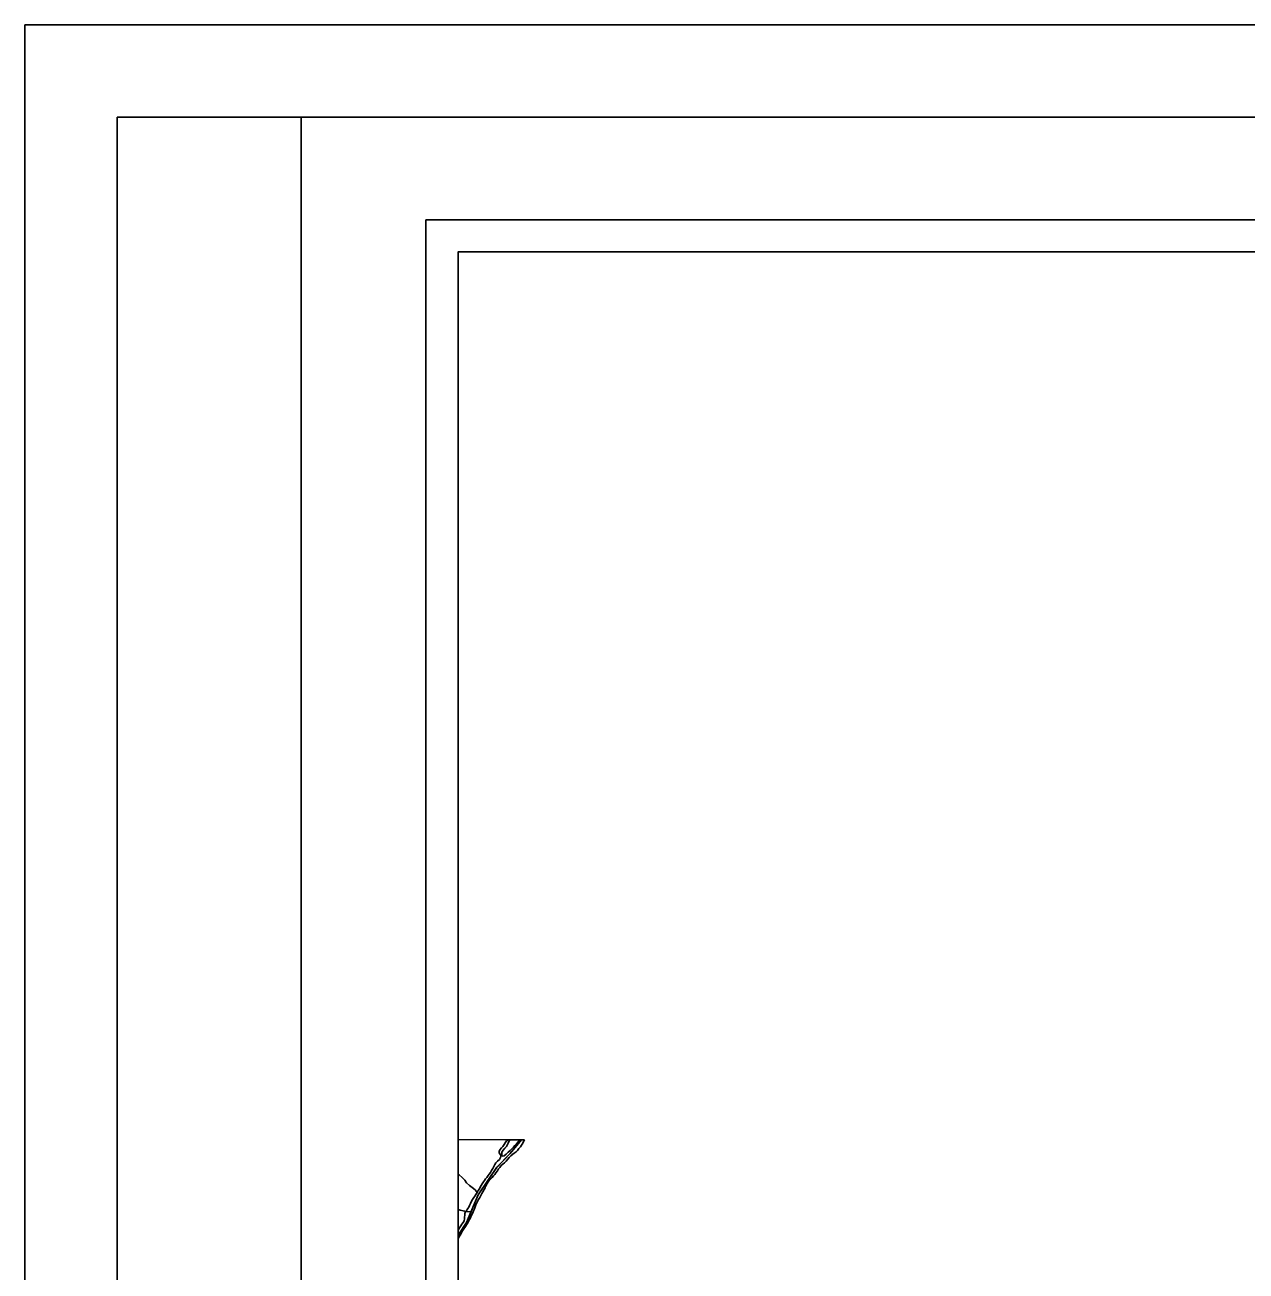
# Model space of a CAD drawing. Extents: x 0 to 680, y 0 to 440.
# Drawn here: x 0 to 132.6, y 304.7 to 440 of the extents above; entities that cross this region are included whole.
import ezdxf

# ---------------------------------------------------------------- set-up
doc = ezdxf.new("R2010")
doc.units = 0
for name, color, linetype in [('GM_X_Adjacent_County', 7, 'Continuous'), ('GM_X_City_Street', 7, 'Continuous'), ('GM_X_Corporation', 7, 'Continuous'), ('GM_X_County', 7, 'Continuous'), ('GM_X_Major_River', 7, 'Continuous'), ('GM_X_Minor_River', 7, 'Continuous'), ('GM_X_Township', 7, 'Continuous'), ('SH_Border', 7, 'Continuous'), ('SH_Cut_Line', 7, 'Continuous'), ('SH_Data', 7, 'Continuous'), ('SH_Text', 7, 'Continuous')]:
    doc.layers.add(name, color=color, linetype=linetype)

msp = doc.modelspace()

# ---------------------------------------------------------------- linework, layer by layer
at = {"layer": 'GM_X_Adjacent_County'}
msp.add_lwpolyline([(154.7, 415.36), (47.02, 415.36), (47.02, 319.03), (53.92, 318.98), (52.68, 317.5), (51.24, 316.01), (49.21, 313.01), (48.41, 311.14), (47.93, 310.02), (47.02, 308.65), (47.02, 297.6)], dxfattribs=at)
msp.add_lwpolyline([(154.7, 415.36), (47.02, 415.36), (47.02, 319.03), (53.92, 318.98), (52.68, 317.5), (51.24, 316.01), (49.21, 313.01), (48.41, 311.14), (47.93, 310.02), (47.02, 308.65), (47.02, 297.6)], dxfattribs=at)
msp.add_lwpolyline([(47.02, 319.03), (47.02, 308.65), (47.93, 310.02), (48.41, 311.14), (49.21, 313.01), (51.24, 316.01), (52.68, 317.5), (53.92, 318.98)], close=True, dxfattribs=at)
at = {"layer": 'GM_X_City_Street'}
msp.add_lwpolyline([(47.02, 311.42), (47.25, 311.34), (47.58, 311.26), (47.94, 311.21), (48.41, 311.15)], dxfattribs=at)
at = {"layer": 'GM_X_Corporation'}
msp.add_lwpolyline([(47.02, 319.02), (47.02, 308.65), (47.93, 310.02), (48.25, 310.78), (49.21, 313.01), (51.18, 315.95), (52.68, 317.5), (53.92, 318.98)], close=True, dxfattribs=at)
at = {"layer": 'GM_X_County'}
msp.add_lwpolyline([(47.02, 319.03), (47.02, 308.65), (47.93, 310.02), (48.41, 311.14), (49.21, 313.01), (51.24, 316.01), (52.68, 317.5), (53.92, 318.98)], close=True, dxfattribs=at)
at = {"layer": 'GM_X_Major_River'}
for p, q in [((54.23, 318.99), (52.45, 319)), ((53.74, 318.99), (52.66, 318.99))]:
    msp.add_line(p, q, dxfattribs=at)
for points in [[(52.45, 319), (52.3, 318.86), (52.15, 318.67), (52.03, 318.48), (51.89, 318.27), (51.73, 318.11), (51.56, 317.9), (51.49, 317.73), (51.5, 317.57), (51.64, 317.37), (51.68, 317.21), (51.65, 317.05), (51.51, 316.84), (51.31, 316.68), (51.13, 316.48), (51.02, 316.31), (50.9, 316.07), (50.79, 315.86), (50.67, 315.64), (50.55, 315.45), (50.4, 315.26), (50.3, 315.11), (50.15, 314.9), (50, 314.74), (49.9, 314.57), (49.79, 314.41), (49.64, 314.21), (49.53, 314.01), (49.43, 313.84), (49.35, 313.67), (49.22, 313.48), (49.1, 313.27), (48.97, 313.06), (48.86, 312.87), (48.74, 312.71), (48.59, 312.49), (48.45, 312.25), (48.36, 312.08), (48.25, 311.85), (48.18, 311.69), (48.1, 311.54), (47.96, 311.35), (47.84, 311.19), (47.77, 310.97), (47.75, 310.77), (47.74, 310.61), (47.71, 310.41), (47.67, 310.19), (47.57, 310.02), (47.42, 309.82), (47.31, 309.66), (47.18, 309.42), (47.07, 309.23), (47.02, 309.18)], [(47.02, 308.23), (47.08, 308.32), (47.19, 308.51), (47.32, 308.74), (47.52, 309.11), (47.65, 309.33), (47.83, 309.58), (47.94, 309.74), (48.07, 309.96), (48.16, 310.13), (48.27, 310.33), (48.38, 310.53), (48.45, 310.73), (48.55, 310.92), (48.67, 311.18), (48.74, 311.36), (48.8, 311.51), (48.87, 311.72), (48.96, 311.92), (49.02, 312.08), (49.15, 312.29), (49.24, 312.49), (49.38, 312.73), (49.5, 312.95), (49.61, 313.15), (49.73, 313.35), (49.85, 313.59), (49.95, 313.78), (50.02, 313.93), (50.11, 314.09), (50.2, 314.26), (50.29, 314.42), (50.42, 314.57), (50.6, 314.74), (50.74, 314.9), (50.89, 315.07), (51.01, 315.23), (51.13, 315.39), (51.3, 315.61), (51.43, 315.83), (51.56, 315.98), (51.71, 316.18), (51.9, 316.34), (52.05, 316.49), (52.23, 316.66), (52.42, 316.89), (52.57, 317.06), (52.77, 317.26), (52.96, 317.42), (53.12, 317.54), (53.32, 317.69), (53.47, 317.84), (53.61, 318.03), (53.81, 318.22), (53.93, 318.4), (54.06, 318.62), (54.14, 318.8), (54.23, 318.99)], [(52.66, 318.99), (52.55, 318.79), (52.48, 318.63), (52.35, 318.42), (52.27, 318.27), (52.11, 318.07), (51.93, 317.86), (51.79, 317.64), (51.78, 317.43), (51.81, 317.22), (52.04, 317.24), (52.25, 317.43), (52.47, 317.63), (52.67, 317.82), (52.86, 318), (53.03, 318.2), (53.19, 318.35), (53.38, 318.56), (53.55, 318.75), (53.74, 318.99)]]:
    msp.add_lwpolyline(points, dxfattribs=at)
at = {"layer": 'GM_X_Minor_River'}
msp.add_lwpolyline([(49.1, 313.27), (48.87, 313.55), (48.56, 313.8), (48.25, 314.01), (47.94, 314.31), (47.75, 314.61), (47.46, 314.9), (47.13, 315.17), (47.02, 315.25)], dxfattribs=at)
at = {"layer": 'GM_X_Township'}
msp.add_lwpolyline([(47.02, 319.03), (47.02, 308.65), (47.93, 310.02), (48.41, 311.14), (49.21, 313.01), (51.24, 316.01), (52.68, 317.5), (53.92, 318.98)], close=True, dxfattribs=at)
at = {"layer": 'SH_Border'}
for points in [[(10, 430), (30, 430), (30, 10), (10, 10)], [(30, 430), (670, 430), (670, 10), (30, 10)]]:
    msp.add_lwpolyline(points, close=True, dxfattribs=at)
at = {"layer": 'SH_Cut_Line'}
msp.add_lwpolyline([(0, 0), (680, 0), (680, 440), (0, 440)], close=True, dxfattribs=at)
at = {"layer": 'SH_Data'}
for p, q in [((43.52, 418.86), (288.52, 418.86)), ((43.52, 418.86), (43.52, 173.86)), ((47.02, 415.36), (47.02, 177.36)), ((47.02, 415.36), (285.02, 415.36))]:
    msp.add_line(p, q, dxfattribs=at)
at = {"layer": 'SH_Text'}
for points in [[(47.02, 415.36), (285.02, 415.36), (285.02, 177.36), (47.02, 177.36)], [(285.02, 415.36), (47.02, 415.36), (47.02, 177.36), (285.02, 177.36)]]:
    msp.add_lwpolyline(points, close=True, dxfattribs=at)

doc.saveas('drawing.dxf')
